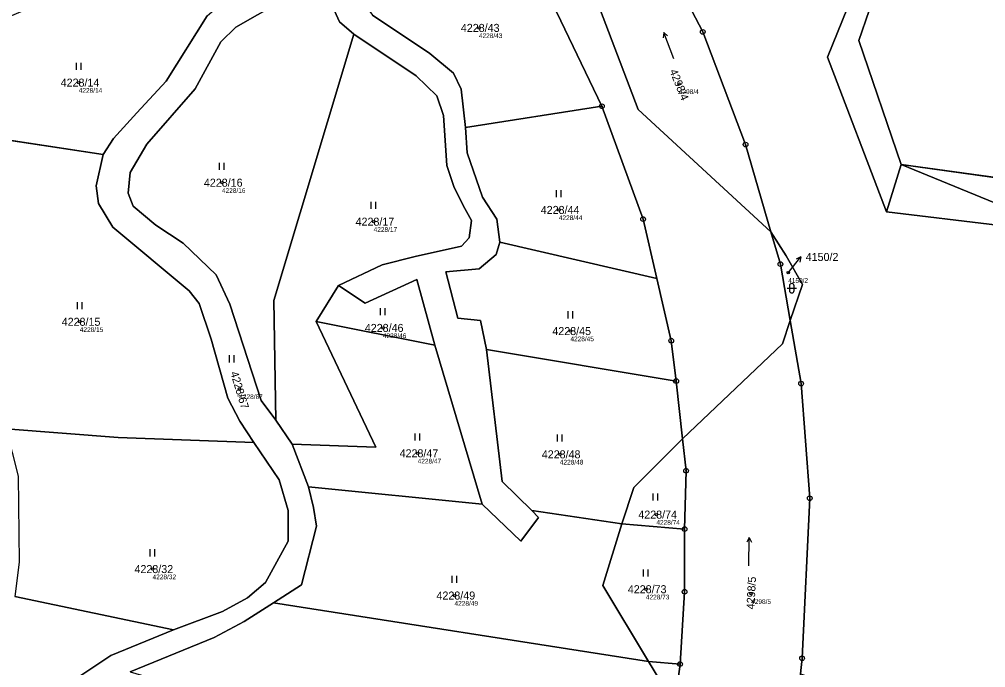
# Model space of a CAD drawing. Extents: x -739214 to -733252, y -1147612 to -1142842.
# Drawn here: x -736633.4 to -736428.1, y -1146771.7 to -1146634 of the extents above; entities that cross this region are included whole.
import ezdxf

# ---------------------------------------------------------------- set-up
doc = ezdxf.new("R2010")
doc.units = 0
for name, color, linetype in [('Definiční body', 7, 'Continuous'), ('Hranice parcel', 7, 'Continuous'), ('Parcelní čísla', 7, 'Continuous'), ('Polygon parcely', 7, 'Continuous'), ('Pop  PČ popisy', 7, 'Continuous'), ('Značky bodu BP', 7, 'Continuous'), ('Značky kultur', 7, 'Continuous')]:
    doc.layers.add(name, color=color, linetype=linetype)

msp = doc.modelspace()

# ---------------------------------------------------------------- linework, layer by layer
at = {"layer": 'Definiční body'}
for centre in [(-736535.77, -1146635.78), (-736620.77, -1146647.4), (-736493.3, -1146647.68), (-736590.35, -1146668.66), (-736518.8, -1146674.44), (-736558.13, -1146676.94), (-736470.09, -1146687.77), (-736620.55, -1146698.2), (-736556.17, -1146699.5), (-736516.34, -1146700.17), (-736586.67, -1146712.45), (-736548.78, -1146726.13), (-736518.58, -1146726.35), (-736498.08, -1146739.15), (-736605.09, -1146750.72), (-736540.95, -1146756.34), (-736500.31, -1146755), (-736477.95, -1146755.97)]:
    msp.add_circle(centre, 0.25, dxfattribs=at)
at = {"layer": 'Hranice parcel'}
for p, q in [((-736500.11, -1146613.8), (-736488.24, -1146636.62)), ((-736488.24, -1146636.62), (-736479.13, -1146660.55)), ((-736538.61, -1146656.96), (-736509.65, -1146652.42)), ((-736644, -1146658.32), (-736615.59, -1146662.7)), ((-736479.13, -1146660.55), (-736473.74, -1146679.1)), ((-736449.18, -1146674.88), (-736446.12, -1146664.77)), ((-736250, -1146692.16), (-736446.12, -1146664.77)), ((-736531.36, -1146681.27), (-736497.99, -1146689.02)), ((-736570.35, -1146698.15), (-736565.63, -1146690.5)), ((-736570.35, -1146698.15), (-736545.14, -1146703.17)), ((-736469.67, -1146697.93), (-736467.34, -1146711.33)), ((-736535.1, -1146736.9), (-736545.14, -1146703.17)), ((-736534.14, -1146704.1), (-736493.88, -1146710.79)), ((-736492.52, -1146723.08), (-736493.88, -1146710.79)), ((-736467.34, -1146711.33), (-736465.52, -1146735.67)), ((-736578.89, -1146719.08), (-736575.47, -1146724.21)), ((-736575.47, -1146724.21), (-736571.95, -1146733.27)), ((-736571.95, -1146733.27), (-736535.1, -1146736.9)), ((-736524.53, -1146738.29), (-736505.4, -1146741.08)), ((-736492.09, -1146742.23), (-736505.4, -1146741.08)), ((-736634.36, -1146756.54), (-736600.61, -1146763.59)), ((-736579.41, -1146757.89), (-736499.73, -1146770.36)), ((-736499.73, -1146770.36), (-736493.05, -1146770.89)), ((-736494.08, -1146778.8), (-736493.05, -1146770.89))]:
    msp.add_line(p, q, dxfattribs=at)
for points in [[(-736446.12, -1146664.77), (-736455.11, -1146638.49), (-736452.89, -1146632.08), (-736444.11, -1146620.77), (-736447.19, -1146591.89)], [(-736545.45, -1146593.22), (-736550.98, -1146598.79), (-736550.98, -1146604.55), (-736558.14, -1146618.12), (-736564.23, -1146623.46), (-736561.45, -1146628.91), (-736558.35, -1146633.08), (-736546.18, -1146641.2), (-736541.16, -1146645.36), (-736539.55, -1146648.78), (-736538.61, -1146656.96)], [(-736509.65, -1146652.42), (-736520.15, -1146630.58), (-736532.04, -1146610.98), (-736545.45, -1146593.22)], [(-736615.59, -1146662.7), (-736613.37, -1146659.3), (-736608.45, -1146653.82), (-736602.19, -1146647.11), (-736593.46, -1146633.23), (-736588.56, -1146628.91), (-736581.07, -1146624.89), (-736568.99, -1146617.84), (-736562.39, -1146612.69), (-736558.47, -1146608.44), (-736557.13, -1146605.08), (-736557.02, -1146599.49)], [(-736473.74, -1146679.1), (-736501.96, -1146653.1), (-736513.77, -1146621.93), (-736506.14, -1146603.68)], [(-736449.18, -1146674.88), (-736461.75, -1146642.02), (-736450.23, -1146613.49)], [(-736562.32, -1146637.09), (-736565.4, -1146634.47), (-736569.46, -1146625.39), (-736587.4, -1146635.64), (-736590.61, -1146638.74), (-736596.04, -1146648.74), (-736606.3, -1146660.49), (-736609.82, -1146666.47), (-736610.25, -1146670.85), (-736609.18, -1146673.63), (-736604.38, -1146677.69), (-736598.61, -1146681.53), (-736591.56, -1146688.26), (-736588.67, -1146694.43), (-736582.05, -1146714.94), (-736578.89, -1146719.08)], [(-736578.89, -1146719.08), (-736579.32, -1146693.66), (-736562.32, -1146637.09)], [(-736565.63, -1146690.5), (-736556.34, -1146686.12), (-736549.29, -1146684.3), (-736539.47, -1146682.17), (-736537.86, -1146680.35), (-736537.37, -1146676.67), (-736539.15, -1146673.51), (-736541.07, -1146669.46), (-736542.56, -1146664.97), (-736543.31, -1146654.39), (-736544.7, -1146650.23), (-736549.08, -1146645.95), (-736562.32, -1146637.09)], [(-736497.99, -1146689.02), (-736500.91, -1146676.4), (-736509.65, -1146652.42)], [(-736538.61, -1146656.96), (-736538.29, -1146662.3), (-736534.98, -1146671.7), (-736531.99, -1146676.4), (-736531.36, -1146681.27)], [(-736583.55, -1146723.81), (-736586.54, -1146719.32), (-736589.1, -1146714.4), (-736592.63, -1146701.91), (-736595.19, -1146694.32), (-736597.33, -1146691.65), (-736613.56, -1146678.08), (-736616.55, -1146673.06), (-736617.09, -1146669.32), (-736615.59, -1146662.7)], [(-736446.12, -1146664.77), (-736393.74, -1146686.21), (-736368.55, -1146706.39), (-736342.55, -1146711.96), (-736320.63, -1146726.6), (-736322.44, -1146734.9)], [(-736378.06, -1146705.71), (-736425.61, -1146677.71), (-736449.18, -1146674.88)], [(-736473.74, -1146679.1), (-736470.53, -1146684.2), (-736467.08, -1146690.31), (-736469.67, -1146697.93)], [(-736473.74, -1146679.1), (-736471.75, -1146685.95), (-736469.67, -1146697.93)], [(-736531.36, -1146681.27), (-736532.11, -1146683.94), (-736535.74, -1146686.93), (-736542.79, -1146687.57), (-736540.23, -1146697.4), (-736535.42, -1146697.93), (-736534.14, -1146704.1)], [(-736545.14, -1146703.17), (-736548.97, -1146689.22), (-736559.97, -1146694.24), (-736565.63, -1146690.5)], [(-736493.88, -1146710.79), (-736494.94, -1146702.21), (-736497.99, -1146689.02)], [(-736575.47, -1146724.21), (-736557.64, -1146724.85), (-736570.35, -1146698.15)], [(-736492.52, -1146723.08), (-736471.33, -1146702.88), (-736469.67, -1146697.93)], [(-736534.14, -1146704.1), (-736530.83, -1146732.09), (-736524.53, -1146738.29)], [(-736636.2, -1146720.92), (-736612.39, -1146722.74), (-736583.55, -1146723.81)], [(-736600.61, -1146763.59), (-736590.25, -1146759.75), (-736584.91, -1146756.86), (-736581.07, -1146753.55), (-736576.26, -1146744.79), (-736576.26, -1146738.27), (-736578.18, -1146731.76), (-736583.55, -1146723.81)], [(-736505.4, -1146741.08), (-736502.85, -1146733.41), (-736492.52, -1146723.08)], [(-736492.09, -1146742.23), (-736491.78, -1146729.83), (-736492.52, -1146723.08)], [(-736571.95, -1146733.27), (-736570.88, -1146737.65), (-736570.24, -1146741.6), (-736573.48, -1146754.08), (-736579.41, -1146757.89)], [(-736465.52, -1146735.67), (-736467.13, -1146769.67), (-736467.49, -1146772.99)], [(-736524.53, -1146738.29), (-736523.14, -1146739.78), (-736526.88, -1146744.8), (-736535.1, -1146736.9)], [(-736499.73, -1146770.36), (-736509.49, -1146754.2), (-736505.4, -1146741.08)], [(-736493.05, -1146770.89), (-736492.09, -1146755.55), (-736492.09, -1146742.23)], [(-736579.41, -1146757.89), (-736585.6, -1146761.84), (-736592.01, -1146765.26), (-736609.82, -1146772.52)], [(-736629.56, -1146795.57), (-736630.01, -1146785.87), (-736628.51, -1146782.13), (-736625.41, -1146778.39), (-736622, -1146774.44), (-736613.96, -1146769.04), (-736600.61, -1146763.59)], [(-736494.08, -1146778.8), (-736495.18, -1146777.89), (-736499.73, -1146770.36)]]:
    msp.add_lwpolyline(points, dxfattribs=at)
at = {"layer": 'Polygon parcely'}
for points in [[(-736312.57, -1146537.18), (-736302.45, -1146556.76), (-736308.59, -1146573.63), (-736344.54, -1146555.23), (-736364.43, -1146560.32), (-736395.44, -1146567.64), (-736439.96, -1146588.99), (-736447.19, -1146591.89), (-736444.11, -1146620.77), (-736452.89, -1146632.08), (-736455.11, -1146638.49), (-736446.12, -1146664.77), (-736250, -1146692.16)], [(-736520.15, -1146630.58), (-736509.65, -1146652.42), (-736500.91, -1146676.4), (-736497.99, -1146689.02), (-736494.94, -1146702.21), (-736493.88, -1146710.79), (-736492.52, -1146723.08), (-736471.33, -1146702.88), (-736469.67, -1146697.93), (-736471.75, -1146685.95), (-736473.74, -1146679.1), (-736501.96, -1146653.1), (-736513.77, -1146621.93)], [(-736609.82, -1146772.52), (-736592.01, -1146765.26), (-736585.6, -1146761.84), (-736579.41, -1146757.89), (-736573.48, -1146754.08), (-736570.24, -1146741.6), (-736570.88, -1146737.65), (-736571.95, -1146733.27), (-736575.47, -1146724.21), (-736578.89, -1146719.08), (-736582.05, -1146714.94), (-736588.67, -1146694.43), (-736591.56, -1146688.26), (-736598.61, -1146681.53), (-736604.38, -1146677.69), (-736609.18, -1146673.63), (-736610.25, -1146670.85), (-736609.82, -1146666.47), (-736606.3, -1146660.49), (-736596.04, -1146648.74), (-736590.61, -1146638.74), (-736587.4, -1146635.64), (-736569.46, -1146625.39), (-736565.4, -1146634.47), (-736562.32, -1146637.09), (-736549.08, -1146645.95), (-736544.7, -1146650.23), (-736543.31, -1146654.39), (-736542.56, -1146664.97), (-736541.07, -1146669.46), (-736539.15, -1146673.51), (-736537.37, -1146676.67), (-736537.86, -1146680.35), (-736539.47, -1146682.17), (-736549.29, -1146684.3), (-736556.34, -1146686.12), (-736565.63, -1146690.5), (-736559.97, -1146694.24), (-736548.97, -1146689.22), (-736545.14, -1146703.17), (-736535.1, -1146736.9), (-736526.88, -1146744.8), (-736523.14, -1146739.78), (-736524.53, -1146738.29), (-736530.83, -1146732.09), (-736534.14, -1146704.1), (-736535.42, -1146697.93), (-736540.23, -1146697.4), (-736542.79, -1146687.57), (-736535.74, -1146686.93), (-736532.11, -1146683.94), (-736531.36, -1146681.27), (-736531.99, -1146676.4), (-736534.98, -1146671.7), (-736538.29, -1146662.3), (-736538.61, -1146656.96), (-736539.55, -1146648.78), (-736541.16, -1146645.36), (-736546.18, -1146641.2), (-736558.35, -1146633.08)], [(-736593.46, -1146633.23), (-736602.19, -1146647.11), (-736608.45, -1146653.82), (-736613.37, -1146659.3), (-736615.59, -1146662.7), (-736617.09, -1146669.32), (-736616.55, -1146673.06), (-736613.56, -1146678.08), (-736597.33, -1146691.65), (-736595.19, -1146694.32), (-736592.63, -1146701.91), (-736589.1, -1146714.4), (-736586.54, -1146719.32), (-736583.55, -1146723.81), (-736578.18, -1146731.76), (-736576.26, -1146738.27), (-736576.26, -1146744.79), (-736581.07, -1146753.55), (-736584.91, -1146756.86), (-736590.25, -1146759.75)], [(-736640.62, -1146852.37), (-736621.69, -1146838.29), (-736620.41, -1146835.09), (-736619.98, -1146831.24), (-736626.78, -1146811.07), (-736627.69, -1146810.81), (-736631.35, -1146807.65), (-736633.32, -1146804.08), (-736633.38, -1146800.04), (-736632.98, -1146796.2), (-736632.44, -1146794.76), (-736629.56, -1146795.57), (-736630.01, -1146785.87), (-736628.51, -1146782.13), (-736625.41, -1146778.39), (-736622, -1146774.44), (-736613.96, -1146769.04), (-736600.61, -1146763.59), (-736634.36, -1146756.54)], [(-736590.25, -1146759.75), (-736600.61, -1146763.59), (-736613.96, -1146769.04), (-736622, -1146774.44), (-736625.41, -1146778.39), (-736628.51, -1146782.13), (-736630.01, -1146785.87), (-736629.56, -1146795.57), (-736624.35, -1146797.04)]]:
    msp.add_lwpolyline(points, dxfattribs=at)
for points in [[(-736446.12, -1146664.77), (-736455.11, -1146638.49), (-736452.89, -1146632.08), (-736444.11, -1146620.77), (-736447.19, -1146591.89), (-736454.82, -1146595.05), (-736451.43, -1146601.95), (-736450.23, -1146613.49), (-736461.75, -1146642.02), (-736449.18, -1146674.88)], [(-736520.15, -1146630.58), (-736532.04, -1146610.98), (-736545.45, -1146593.22), (-736550.98, -1146598.79), (-736550.98, -1146604.55), (-736558.14, -1146618.12), (-736564.23, -1146623.46), (-736561.45, -1146628.91), (-736558.35, -1146633.08), (-736546.18, -1146641.2), (-736541.16, -1146645.36), (-736539.55, -1146648.78), (-736538.61, -1146656.96), (-736509.65, -1146652.42)], [(-736557.13, -1146605.08), (-736557.02, -1146599.49), (-736576.48, -1146608.33), (-736650.47, -1146639.75), (-736650, -1146641.67), (-736644, -1146658.32), (-736615.59, -1146662.7), (-736613.37, -1146659.3), (-736608.45, -1146653.82), (-736602.19, -1146647.11), (-736593.46, -1146633.23), (-736588.56, -1146628.91), (-736581.07, -1146624.89), (-736568.99, -1146617.84), (-736562.39, -1146612.69), (-736558.47, -1146608.44)], [(-736488.24, -1146636.62), (-736500.11, -1146613.8), (-736500.84, -1146611.78), (-736506.14, -1146603.68), (-736513.77, -1146621.93), (-736501.96, -1146653.1), (-736473.74, -1146679.1), (-736479.13, -1146660.55)], [(-736467.13, -1146769.67), (-736467.49, -1146772.99), (-736383.21, -1146801.37), (-736381.77, -1146800.87), (-736378.06, -1146705.71), (-736425.61, -1146677.71), (-736449.18, -1146674.88), (-736461.75, -1146642.02), (-736450.23, -1146613.49), (-736483.35, -1146629.09), (-736494.48, -1146611.47), (-736500.11, -1146613.8), (-736488.24, -1146636.62), (-736479.13, -1146660.55), (-736473.74, -1146679.1), (-736470.53, -1146684.2), (-736467.08, -1146690.31), (-736469.67, -1146697.93), (-736467.34, -1146711.33), (-736465.52, -1146735.67)], [(-736587.4, -1146635.64), (-736590.61, -1146638.74), (-736596.04, -1146648.74), (-736606.3, -1146660.49), (-736609.82, -1146666.47), (-736610.25, -1146670.85), (-736609.18, -1146673.63), (-736604.38, -1146677.69), (-736598.61, -1146681.53), (-736591.56, -1146688.26), (-736588.67, -1146694.43), (-736582.05, -1146714.94), (-736578.89, -1146719.08), (-736579.32, -1146693.66), (-736562.32, -1146637.09), (-736565.4, -1146634.47), (-736569.46, -1146625.39)], [(-736543.31, -1146654.39), (-736544.7, -1146650.23), (-736549.08, -1146645.95), (-736562.32, -1146637.09), (-736579.32, -1146693.66), (-736578.89, -1146719.08), (-736575.47, -1146724.21), (-736557.64, -1146724.85), (-736570.35, -1146698.15), (-736565.63, -1146690.5), (-736556.34, -1146686.12), (-736549.29, -1146684.3), (-736539.47, -1146682.17), (-736537.86, -1146680.35), (-736537.37, -1146676.67), (-736539.15, -1146673.51), (-736541.07, -1146669.46), (-736542.56, -1146664.97)], [(-736497.99, -1146689.02), (-736500.91, -1146676.4), (-736509.65, -1146652.42), (-736538.61, -1146656.96), (-736538.29, -1146662.3), (-736534.98, -1146671.7), (-736531.99, -1146676.4), (-736531.36, -1146681.27)], [(-736613.56, -1146678.08), (-736616.55, -1146673.06), (-736617.09, -1146669.32), (-736615.59, -1146662.7), (-736644, -1146658.32), (-736642.51, -1146664.84), (-736642.53, -1146685.39), (-736640.07, -1146704.08), (-736639.62, -1146707.66), (-736636.2, -1146720.92), (-736612.39, -1146722.74), (-736583.55, -1146723.81), (-736586.54, -1146719.32), (-736589.1, -1146714.4), (-736592.63, -1146701.91), (-736595.19, -1146694.32), (-736597.33, -1146691.65)], [(-736381.77, -1146800.87), (-736372.66, -1146799.03), (-736366.19, -1146766.65), (-736356.81, -1146749.95), (-736335.86, -1146736.99), (-736322.44, -1146734.9), (-736320.63, -1146726.6), (-736342.55, -1146711.96), (-736368.55, -1146706.39), (-736393.74, -1146686.21), (-736446.12, -1146664.77), (-736449.18, -1146674.88), (-736425.61, -1146677.71), (-736378.06, -1146705.71)], [(-736266.33, -1146745), (-736250.78, -1146731.12), (-736242.73, -1146722.26), (-736240.08, -1146716.48), (-736237.3, -1146709.65), (-736234.27, -1146704.81), (-736229.34, -1146697.34), (-736227.9, -1146695.24), (-736250, -1146692.16), (-736446.12, -1146664.77), (-736393.74, -1146686.21), (-736368.55, -1146706.39), (-736342.55, -1146711.96), (-736320.63, -1146726.6), (-736322.44, -1146734.9), (-736298.37, -1146731.88), (-736275.71, -1146735.8)], [(-736471.75, -1146685.95), (-736469.67, -1146697.93), (-736467.08, -1146690.31), (-736470.53, -1146684.2), (-736473.74, -1146679.1)], [(-736531.36, -1146681.27), (-736532.11, -1146683.94), (-736535.74, -1146686.93), (-736542.79, -1146687.57), (-736540.23, -1146697.4), (-736535.42, -1146697.93), (-736534.14, -1146704.1), (-736493.88, -1146710.79), (-736494.94, -1146702.21), (-736497.99, -1146689.02)], [(-736570.35, -1146698.15), (-736545.14, -1146703.17), (-736548.97, -1146689.22), (-736559.97, -1146694.24), (-736565.63, -1146690.5)], [(-736571.95, -1146733.27), (-736535.1, -1146736.9), (-736545.14, -1146703.17), (-736570.35, -1146698.15), (-736557.64, -1146724.85), (-736575.47, -1146724.21)], [(-736494.08, -1146778.8), (-736477.87, -1146788.75), (-736470.26, -1146790.62), (-736467.49, -1146772.99), (-736467.13, -1146769.67), (-736465.52, -1146735.67), (-736467.34, -1146711.33), (-736469.67, -1146697.93), (-736471.33, -1146702.88), (-736492.52, -1146723.08), (-736491.78, -1146729.83), (-736492.09, -1146742.23), (-736492.09, -1146755.55), (-736493.05, -1146770.89)], [(-736534.14, -1146704.1), (-736530.83, -1146732.09), (-736524.53, -1146738.29), (-736505.4, -1146741.08), (-736502.85, -1146733.41), (-736492.52, -1146723.08), (-736493.88, -1146710.79)], [(-736634.36, -1146756.54), (-736600.61, -1146763.59), (-736590.25, -1146759.75), (-736584.91, -1146756.86), (-736581.07, -1146753.55), (-736576.26, -1146744.79), (-736576.26, -1146738.27), (-736578.18, -1146731.76), (-736583.55, -1146723.81), (-736612.39, -1146722.74), (-736636.2, -1146720.92), (-736633.62, -1146731.01), (-736633.4, -1146749.28)], [(-736491.78, -1146729.83), (-736492.52, -1146723.08), (-736502.85, -1146733.41), (-736505.4, -1146741.08), (-736492.09, -1146742.23)], [(-736526.88, -1146744.8), (-736535.1, -1146736.9), (-736571.95, -1146733.27), (-736570.88, -1146737.65), (-736570.24, -1146741.6), (-736573.48, -1146754.08), (-736579.41, -1146757.89), (-736499.73, -1146770.36), (-736509.49, -1146754.2), (-736505.4, -1146741.08), (-736524.53, -1146738.29), (-736523.14, -1146739.78)], [(-736499.73, -1146770.36), (-736493.05, -1146770.89), (-736492.09, -1146755.55), (-736492.09, -1146742.23), (-736505.4, -1146741.08), (-736509.49, -1146754.2)], [(-736586.99, -1146779.25), (-736523.46, -1146794.4), (-736497.78, -1146799.46), (-736494.72, -1146783.73), (-736494.08, -1146778.8), (-736495.18, -1146777.89), (-736499.73, -1146770.36), (-736579.41, -1146757.89), (-736585.6, -1146761.84), (-736592.01, -1146765.26), (-736609.82, -1146772.52)], [(-736493.05, -1146770.89), (-736499.73, -1146770.36), (-736495.18, -1146777.89), (-736494.08, -1146778.8)]]:
    msp.add_lwpolyline(points, close=True, dxfattribs=at)
at = {"layer": 'Pop  PČ popisy'}
for p, q in [((-736469.26, -1146686.76), (-736467.37, -1146684.43)), ((-736467.37, -1146684.43), (-736468.39, -1146684.89)), ((-736467.37, -1146684.43), (-736467.61, -1146685.52)), ((-736470.09, -1146687.77), (-736469.26, -1146686.76))]:
    msp.add_line(p, q, dxfattribs=at)
at = {"layer": 'Značky bodu BP'}
for centre, radius in [((-736488.24, -1146636.62), 0.5), ((-736488.24, -1146636.62), 0.0303), ((-736509.65, -1146652.42), 0.5), ((-736509.65, -1146652.42), 0.0303), ((-736479.13, -1146660.55), 0.5), ((-736479.13, -1146660.55), 0.0303), ((-736500.91, -1146676.4), 0.5), ((-736500.91, -1146676.4), 0.0303), ((-736471.75, -1146685.95), 0.5), ((-736471.75, -1146685.95), 0.0303), ((-736494.94, -1146702.21), 0.5), ((-736494.94, -1146702.21), 0.0303), ((-736493.88, -1146710.79), 0.5), ((-736493.88, -1146710.79), 0.0303), ((-736467.34, -1146711.33), 0.5), ((-736467.34, -1146711.33), 0.0303), ((-736491.78, -1146729.83), 0.5), ((-736491.78, -1146729.83), 0.0303), ((-736465.52, -1146735.67), 0.5), ((-736465.52, -1146735.67), 0.0303), ((-736492.09, -1146742.23), 0.5), ((-736492.09, -1146742.23), 0.0303), ((-736492.09, -1146755.55), 0.5), ((-736492.09, -1146755.55), 0.0303), ((-736493.05, -1146770.89), 0.5), ((-736493.05, -1146770.89), 0.0303), ((-736467.13, -1146769.67), 0.5), ((-736467.13, -1146769.67), 0.0303)]:
    msp.add_circle(centre, radius, dxfattribs=at)
at = {"layer": 'Značky kultur'}
for p, q in [((-736496.5, -1146636.77), (-736496.62, -1146637.86)), ((-736494.35, -1146642.37), (-736496.5, -1146636.77)), ((-736496.5, -1146636.77), (-736495.69, -1146637.5)), ((-736621.28, -1146644.7), (-736621.28, -1146643.2)), ((-736620.28, -1146644.7), (-736620.28, -1146643.2)), ((-736590.86, -1146665.96), (-736590.86, -1146664.46)), ((-736589.86, -1146665.96), (-736589.86, -1146664.46)), ((-736519.31, -1146671.74), (-736519.31, -1146670.24)), ((-736518.31, -1146671.74), (-736518.31, -1146670.24)), ((-736558.64, -1146674.24), (-736558.64, -1146672.74)), ((-736557.64, -1146674.24), (-736557.64, -1146672.74)), ((-736469.82, -1146690.57), (-736469.82, -1146691.57)), ((-736468.82, -1146691.57), (-736468.82, -1146690.57)), ((-736470.32, -1146691.07), (-736468.32, -1146691.07)), ((-736621.06, -1146695.5), (-736621.06, -1146694)), ((-736620.06, -1146695.5), (-736620.06, -1146694)), ((-736556.68, -1146696.8), (-736556.68, -1146695.3)), ((-736555.68, -1146696.8), (-736555.68, -1146695.3)), ((-736516.85, -1146697.47), (-736516.85, -1146695.97)), ((-736515.85, -1146697.47), (-736515.85, -1146695.97)), ((-736588.76, -1146706.82), (-736588.76, -1146705.32)), ((-736587.76, -1146706.82), (-736587.76, -1146705.32)), ((-736549.29, -1146723.43), (-736549.29, -1146721.93)), ((-736548.29, -1146723.43), (-736548.29, -1146721.93)), ((-736519.09, -1146723.65), (-736519.09, -1146722.15)), ((-736518.09, -1146723.65), (-736518.09, -1146722.15)), ((-736498.75, -1146736.14), (-736498.75, -1146734.64)), ((-736497.75, -1146736.14), (-736497.75, -1146734.64)), ((-736478.36, -1146744), (-736478.88, -1146744.97)), ((-736478.46, -1146750), (-736478.36, -1146744)), ((-736478.36, -1146744), (-736477.87, -1146744.99)), ((-736605.6, -1146748.02), (-736605.6, -1146746.52)), ((-736604.6, -1146748.02), (-736604.6, -1146746.52)), ((-736541.46, -1146753.64), (-736541.46, -1146752.14)), ((-736540.46, -1146753.64), (-736540.46, -1146752.14)), ((-736500.82, -1146752.3), (-736500.82, -1146750.8)), ((-736499.82, -1146752.3), (-736499.82, -1146750.8))]:
    msp.add_line(p, q, dxfattribs=at)
for centre, start, end in [((-736469.32, -1146690.57), 0, 180), ((-736469.32, -1146691.57), 180, 359.9879)]:
    msp.add_arc(centre, 0.5, start, end, dxfattribs=at)

# ---------------------------------------------------------------- texts
at = {"layer": 'Definiční body'}
for s, p in [('4228/43', (-736535.77, -1146637.94)), ('4228/14', (-736620.77, -1146649.56)), ('4298/4', (-736493.3, -1146649.84)), ('4228/16', (-736590.35, -1146670.82)), ('4228/44', (-736518.8, -1146676.6)), ('4228/17', (-736558.13, -1146679.1)), ('4150/2', (-736470.09, -1146689.93)), ('4228/15', (-736620.55, -1146700.36)), ('4228/46', (-736556.17, -1146701.66)), ('4228/45', (-736516.34, -1146702.33)), ('4228/67', (-736586.67, -1146714.61)), ('4228/47', (-736548.78, -1146728.29)), ('4228/48', (-736518.58, -1146728.51)), ('4228/74', (-736498.08, -1146741.31)), ('4228/32', (-736605.09, -1146752.88)), ('4228/73', (-736500.31, -1146757.16)), ('4228/49', (-736540.95, -1146758.5)), ('4298/5', (-736477.95, -1146758.13))]:
    msp.add_text(s, height=1, dxfattribs=at).set_placement(p)
at = {"layer": 'Parcelní čísla'}
for s, p in [('4228/43', (-736539.61, -1146636.63)), ('4228/14', (-736624.61, -1146648.25)), ('4228/16', (-736594.19, -1146669.51)), ('4228/44', (-736522.64, -1146675.29)), ('4228/17', (-736561.97, -1146677.79)), ('4150/2', (-736466.37, -1146685.28)), ('4228/15', (-736624.39, -1146699.05)), ('4228/46', (-736560.01, -1146700.35)), ('4228/45', (-736520.18, -1146701.02)), ('4228/47', (-736552.62, -1146726.98)), ('4228/48', (-736522.42, -1146727.2)), ('4228/74', (-736501.92, -1146740)), ('4228/32', (-736608.93, -1146751.57)), ('4228/73', (-736504.15, -1146755.85)), ('4228/49', (-736544.79, -1146757.19))]:
    msp.add_text(s, height=1.7, dxfattribs=at).set_placement(p)
for s, rotation, p in [('4298/4', 292, (-736495.33, -1146644.93)), ('4228/67', 287, (-736588.6, -1146709.03)), ('4298/5', 87, (-736477.27, -1146759.31))]:
    msp.add_text(s, height=1.7, rotation=rotation, dxfattribs=at).set_placement(p)

doc.saveas('drawing.dxf')
